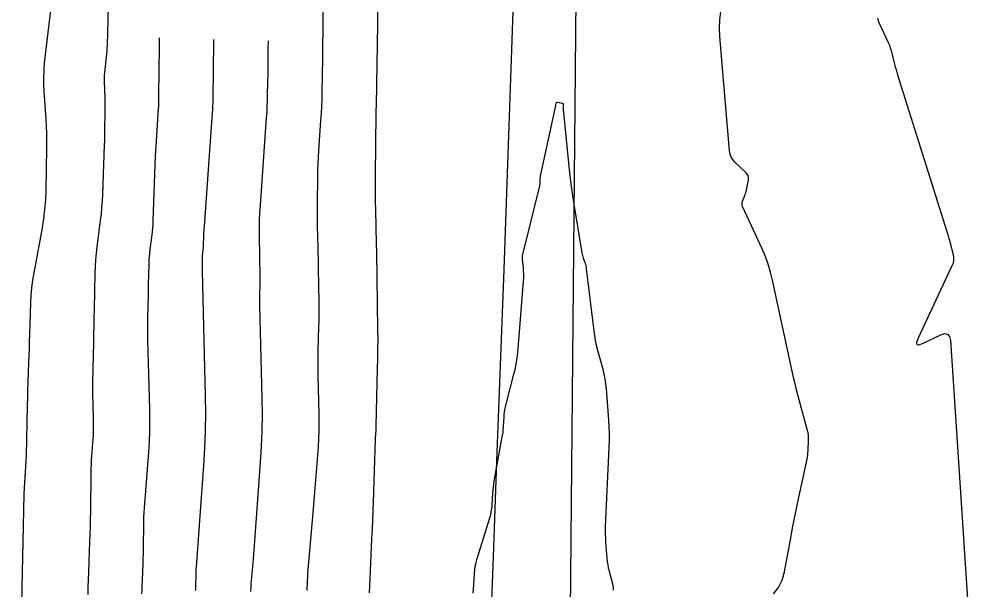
# Model space of a CAD drawing. Extents: x 1768942 to 1774819, y 723037 to 732099.
# Drawn here: x 1770551 to 1770609.7, y 731030 to 731065.2 of the extents above; entities that cross this region are included whole.
import ezdxf

# ---------------------------------------------------------------- set-up
doc = ezdxf.new("R2010")
doc.units = 0
doc.layers.add('R_Contours', color=7, linetype='Continuous')
doc.layers.add('R_Horz Alg', color=7, linetype='Continuous')

msp = doc.modelspace()

# ---------------------------------------------------------------- linework, layer by layer
at = {"layer": 'R_Contours'}
for points in [[(1770556.598, 731070.762), (1770556.412, 731063.612), (1770556.405, 731063.423), (1770556.394, 731063.234), (1770556.378, 731063.045), (1770556.358, 731062.857), (1770556.268, 731062.106), (1770556.249, 731061.918), (1770556.238, 731061.729), (1770556.233, 731061.541), (1770556.236, 731061.352), (1770556.27, 731060.337), (1770556.276, 731060.105), (1770556.279, 731059.873), (1770556.28, 731059.641), (1770556.278, 731059.408), (1770556.262, 731058.415), (1770556.258, 731058.172), (1770556.252, 731057.929), (1770556.245, 731057.686), (1770556.237, 731057.443), (1770556.128, 731054.397), (1770556.108, 731053.991), (1770556.08, 731053.585), (1770556.042, 731053.18), (1770555.994, 731052.776), (1770555.786, 731051.162), (1770555.739, 731050.757), (1770555.703, 731050.353), (1770555.677, 731049.947), (1770555.663, 731049.54), (1770555.612, 731047.297), (1770555.601, 731046.787), (1770555.59, 731046.277), (1770555.579, 731045.768), (1770555.569, 731045.258), (1770555.521, 731042.798), (1770555.517, 731042.498), (1770555.516, 731042.198), (1770555.519, 731041.898), (1770555.525, 731041.598), (1770555.558, 731040.316), (1770555.562, 731040.058), (1770555.559, 731039.799), (1770555.549, 731039.54), (1770555.533, 731039.282), (1770555.456, 731038.249), (1770555.439, 731037.991), (1770555.426, 731037.732), (1770555.416, 731037.473), (1770555.411, 731037.214), (1770555.381, 731034.815), (1770555.374, 731034.349), (1770555.364, 731033.882), (1770555.351, 731033.416), (1770555.335, 731032.95), (1770555.266, 731031.085), (1770555.249, 731030.619), (1770555.233, 731030.152), (1770555.219, 731029.686)], [(1770553.267, 731068.697), (1770552.541, 731062.493), (1770552.501, 731062.059), (1770552.481, 731061.625), (1770552.482, 731061.19), (1770552.503, 731060.755), (1770552.63, 731059.013), (1770552.657, 731058.578), (1770552.674, 731058.142), (1770552.68, 731057.706), (1770552.677, 731057.269), (1770552.628, 731054.645), (1770552.605, 731054.063), (1770552.56, 731053.484), (1770552.49, 731052.906), (1770552.398, 731052.332), (1770551.893, 731049.555), (1770551.818, 731049.093), (1770551.759, 731048.629), (1770551.718, 731048.163), (1770551.693, 731047.695), (1770551.627, 731045.748), (1770551.613, 731045.316), (1770551.599, 731044.884), (1770551.584, 731044.451), (1770551.571, 731044.018), (1770551.513, 731042.209), (1770551.502, 731041.816), (1770551.491, 731041.423), (1770551.481, 731041.03), (1770551.472, 731040.637), (1770551.437, 731038.957), (1770551.428, 731038.618), (1770551.416, 731038.279), (1770551.401, 731037.941), (1770551.383, 731037.602), (1770551.304, 731036.248), (1770551.286, 731035.91), (1770551.271, 731035.571), (1770551.259, 731035.232), (1770551.251, 731034.893), (1770550.98, 731022.399)], [(1770568.765, 731029.945), (1770568.767, 731029.986), (1770568.769, 731030.027), (1770568.771, 731030.069), (1770568.781, 731030.302), (1770568.783, 731030.355), (1770568.785, 731030.407), (1770568.787, 731030.46), (1770568.789, 731030.513), (1770568.798, 731030.763), (1770568.8, 731030.822), (1770568.803, 731030.882), (1770568.807, 731030.941), (1770568.812, 731031), (1770569.138, 731034.745), (1770569.181, 731035.251), (1770569.223, 731035.758), (1770569.263, 731036.265), (1770569.302, 731036.772), (1770569.454, 731038.8), (1770569.485, 731039.308), (1770569.504, 731039.815), (1770569.51, 731040.323), (1770569.503, 731040.831), (1770569.441, 731043.199), (1770569.434, 731043.58), (1770569.432, 731043.96), (1770569.435, 731044.341), (1770569.442, 731044.721), (1770569.484, 731046.243), (1770569.493, 731046.624), (1770569.498, 731047.004), (1770569.498, 731047.385), (1770569.495, 731047.765), (1770569.469, 731049.801), (1770569.464, 731050.133), (1770569.458, 731050.464), (1770569.451, 731050.796), (1770569.442, 731051.127), (1770569.407, 731052.453), (1770569.4, 731052.785), (1770569.396, 731053.117), (1770569.395, 731053.448), (1770569.396, 731053.78), (1770569.413, 731055.505), (1770569.42, 731055.903), (1770569.434, 731056.301), (1770569.453, 731056.699), (1770569.478, 731057.096), (1770569.611, 731058.946), (1770569.639, 731059.386), (1770569.662, 731059.827), (1770569.678, 731060.269), (1770569.688, 731060.71), (1770569.722, 731062.806), (1770569.73, 731063.303), (1770569.737, 731063.799), (1770569.742, 731064.296), (1770569.747, 731064.792), (1770569.772, 731067.713)], [(1770572.611, 731029.792), (1770572.634, 731030.231), (1770572.654, 731030.669), (1770572.76, 731033.156), (1770572.784, 731033.717), (1770572.806, 731034.277), (1770572.827, 731034.838), (1770572.846, 731035.399), (1770572.977, 731039.266), (1770572.978, 731039.3), (1770572.98, 731039.333), (1770572.982, 731039.366), (1770572.985, 731039.399), (1770572.997, 731039.543), (1770573, 731039.57), (1770573.002, 731039.598), (1770573.004, 731039.626), (1770573.006, 731039.653), (1770573.015, 731039.763), (1770573.016, 731039.791), (1770573.017, 731039.819), (1770573.018, 731039.846), (1770573.017, 731039.874), (1770573.014, 731039.988), (1770573.014, 731040.016), (1770573.014, 731040.044), (1770573.014, 731040.072), (1770573.014, 731040.101), (1770573.112, 731043.642), (1770573.125, 731044.241), (1770573.133, 731044.841), (1770573.134, 731045.441), (1770573.129, 731046.04), (1770573.087, 731049.249), (1770573.079, 731049.772), (1770573.07, 731050.294), (1770573.059, 731050.817), (1770573.046, 731051.339), (1770572.991, 731053.429), (1770572.979, 731053.951), (1770572.972, 731054.474), (1770572.971, 731054.996), (1770572.973, 731055.519), (1770573.012, 731059.411), (1770573.012, 731059.452), (1770573.014, 731059.494), (1770573.016, 731059.535), (1770573.018, 731059.576), (1770573.03, 731059.74), (1770573.033, 731059.781), (1770573.035, 731059.822), (1770573.036, 731059.863), (1770573.037, 731059.904), (1770573.119, 731064.89), (1770573.119, 731064.915), (1770573.12, 731064.94), (1770573.12, 731064.964), (1770573.12, 731064.989), (1770573.121, 731065.088), (1770573.121, 731065.137), (1770573.122, 731065.186), (1770573.161, 731067.806)], [(1770597.536, 731029.742), (1770597.855, 731030.134), (1770598.085, 731030.583), (1770598.225, 731031.09), (1770598.624, 731033.3), (1770598.717, 731033.803), (1770598.813, 731034.304), (1770598.915, 731034.805), (1770599.02, 731035.305), (1770599.609, 731038.048), (1770599.634, 731038.176), (1770599.653, 731038.304), (1770599.667, 731038.432), (1770599.675, 731038.562), (1770599.707, 731039.261), (1770599.708, 731039.3), (1770599.708, 731039.34), (1770599.707, 731039.379), (1770599.704, 731039.419), (1770599.692, 731039.576), (1770599.688, 731039.615), (1770599.682, 731039.654), (1770599.675, 731039.693), (1770599.665, 731039.731), (1770599.069, 731041.939), (1770598.969, 731042.32), (1770598.873, 731042.702), (1770598.783, 731043.086), (1770598.698, 731043.471), (1770597.485, 731049.105), (1770597.364, 731049.599), (1770597.217, 731050.085), (1770597.043, 731050.562), (1770596.843, 731051.03), (1770595.638, 731053.645), (1770595.609, 731053.728), (1770595.598, 731053.812), (1770595.605, 731053.896), (1770595.631, 731053.98), (1770595.768, 731054.319), (1770595.8, 731054.404), (1770595.828, 731054.491), (1770595.851, 731054.579), (1770595.87, 731054.668), (1770595.989, 731055.289), (1770595.999, 731055.418), (1770595.978, 731055.536), (1770595.925, 731055.644), (1770595.842, 731055.742), (1770595.154, 731056.39), (1770595.023, 731056.536), (1770594.924, 731056.699), (1770594.859, 731056.877), (1770594.825, 731057.071), (1770594.233, 731064.142), (1770594.21, 731064.654), (1770594.228, 731065.162), (1770594.285, 731065.668)], [(1770603.953, 731065.266), (1770604.05, 731065.004), (1770604.622, 731063.76), (1770604.69, 731063.602), (1770604.751, 731063.44), (1770604.804, 731063.277), (1770604.849, 731063.11), (1770605.015, 731062.439), (1770605.058, 731062.271), (1770605.103, 731062.104), (1770605.151, 731061.938), (1770605.201, 731061.773), (1770608.24, 731052.092), (1770608.293, 731051.917), (1770608.345, 731051.741), (1770608.394, 731051.564), (1770608.44, 731051.387), (1770608.622, 731050.676), (1770608.652, 731050.5), (1770608.651, 731050.327), (1770608.62, 731050.156), (1770608.557, 731049.989), (1770606.445, 731045.471), (1770606.364, 731045.241), (1770606.387, 731045.116), (1770606.512, 731045.096), (1770606.74, 731045.18), (1770607.859, 731045.724), (1770608.106, 731045.804), (1770608.289, 731045.773), (1770608.407, 731045.63), (1770608.46, 731045.376), (1770609.667, 731027.232)], [(1770559.627, 731064.05), (1770559.622, 731063.529), (1770559.596, 731060.511), (1770559.596, 731060.444), (1770559.595, 731060.377), (1770559.594, 731060.31), (1770559.593, 731060.243), (1770559.589, 731059.975), (1770559.587, 731059.908), (1770559.585, 731059.841), (1770559.581, 731059.774), (1770559.577, 731059.707), (1770559.455, 731058.002), (1770559.434, 731057.695), (1770559.416, 731057.389), (1770559.401, 731057.082), (1770559.389, 731056.775), (1770559.246, 731052.79), (1770559.235, 731052.564), (1770559.219, 731052.337), (1770559.198, 731052.111), (1770559.171, 731051.886), (1770559.055, 731050.984), (1770559.029, 731050.759), (1770559.008, 731050.532), (1770558.994, 731050.306), (1770558.986, 731050.079), (1770558.958, 731048.826), (1770558.952, 731048.542), (1770558.945, 731048.257), (1770558.94, 731047.973), (1770558.934, 731047.688), (1770558.912, 731046.549), (1770558.908, 731046.265), (1770558.907, 731045.98), (1770558.91, 731045.695), (1770558.915, 731045.411), (1770559.027, 731041.136), (1770559.036, 731040.469), (1770559.028, 731039.803), (1770559.003, 731039.138), (1770558.962, 731038.473), (1770558.706, 731035.05), (1770558.687, 731034.766), (1770558.672, 731034.482), (1770558.662, 731034.198), (1770558.656, 731033.914), (1770558.642, 731032.759), (1770558.638, 731032.483), (1770558.632, 731032.207), (1770558.624, 731031.932), (1770558.615, 731031.656), (1770558.574, 731030.554), (1770558.564, 731030.278), (1770558.555, 731030.003), (1770558.546, 731029.727)], [(1770561.879, 731029.938), (1770561.882, 731030.023), (1770561.895, 731030.363), (1770561.898, 731030.447), (1770561.9, 731030.532), (1770561.902, 731030.617), (1770561.903, 731030.702), (1770561.907, 731031.058), (1770561.909, 731031.145), (1770561.912, 731031.233), (1770561.917, 731031.32), (1770561.923, 731031.408), (1770562.39, 731037.663), (1770562.457, 731038.735), (1770562.497, 731039.808), (1770562.509, 731040.881), (1770562.495, 731041.955), (1770562.295, 731049.644), (1770562.294, 731049.703), (1770562.293, 731049.762), (1770562.293, 731049.822), (1770562.294, 731049.881), (1770562.299, 731050.119), (1770562.3, 731050.178), (1770562.301, 731050.238), (1770562.302, 731050.297), (1770562.304, 731050.356), (1770562.31, 731050.618), (1770562.311, 731050.665), (1770562.314, 731050.712), (1770562.318, 731050.76), (1770562.324, 731050.807), (1770562.348, 731050.995), (1770562.354, 731051.042), (1770562.358, 731051.089), (1770562.361, 731051.136), (1770562.364, 731051.184), (1770562.389, 731051.88), (1770562.394, 731052.011), (1770562.401, 731052.143), (1770562.408, 731052.275), (1770562.417, 731052.406), (1770562.919, 731059.417), (1770562.933, 731059.627), (1770562.943, 731059.837), (1770562.951, 731060.047), (1770562.956, 731060.257), (1770562.97, 731061.097), (1770562.973, 731061.308), (1770562.976, 731061.518), (1770562.978, 731061.728), (1770562.98, 731061.938), (1770562.997, 731063.961)], [(1770565.285, 731029.87), (1770565.297, 731030.126), (1770565.316, 731030.382), (1770565.405, 731031.406), (1770565.427, 731031.662), (1770565.448, 731031.918), (1770565.469, 731032.174), (1770565.488, 731032.43), (1770565.892, 731037.837), (1770565.954, 731038.824), (1770565.99, 731039.812), (1770566.002, 731040.8), (1770565.989, 731041.789), (1770565.839, 731047.554), (1770565.835, 731047.715), (1770565.835, 731047.877), (1770565.836, 731048.038), (1770565.839, 731048.199), (1770565.857, 731048.845), (1770565.86, 731049.006), (1770565.862, 731049.167), (1770565.863, 731049.329), (1770565.862, 731049.49), (1770565.85, 731050.353), (1770565.848, 731050.494), (1770565.846, 731050.635), (1770565.843, 731050.775), (1770565.839, 731050.916), (1770565.824, 731051.478), (1770565.821, 731051.619), (1770565.819, 731051.759), (1770565.819, 731051.9), (1770565.82, 731052.04), (1770565.827, 731052.772), (1770565.83, 731052.941), (1770565.835, 731053.11), (1770565.843, 731053.278), (1770565.854, 731053.447), (1770566.261, 731059.127), (1770566.284, 731059.479), (1770566.302, 731059.832), (1770566.315, 731060.185), (1770566.323, 731060.538), (1770566.346, 731061.952), (1770566.351, 731062.305), (1770566.356, 731062.658), (1770566.36, 731063.012), (1770566.363, 731063.365), (1770566.368, 731063.872)], [(1770579.016, 731029.768), (1770579.031, 731030.005), (1770579.082, 731030.97), (1770579.102, 731031.209), (1770579.136, 731031.445), (1770579.186, 731031.678), (1770579.25, 731031.909), (1770580.036, 731034.436), (1770580.087, 731034.619), (1770580.127, 731034.805), (1770580.155, 731034.992), (1770580.172, 731035.182), (1770580.218, 731035.943), (1770580.232, 731036.133), (1770580.252, 731036.323), (1770580.278, 731036.512), (1770580.309, 731036.7), (1770580.805, 731039.433), (1770580.83, 731039.585), (1770580.85, 731039.738), (1770580.866, 731039.891), (1770580.877, 731040.045), (1770580.911, 731040.661), (1770580.923, 731040.815), (1770580.943, 731040.967), (1770580.97, 731041.118), (1770581.005, 731041.269), (1770581.522, 731043.286), (1770581.613, 731043.673), (1770581.687, 731044.063), (1770581.744, 731044.456), (1770581.784, 731044.852), (1770582.116, 731049.03), (1770582.122, 731049.119), (1770582.126, 731049.208), (1770582.127, 731049.297), (1770582.125, 731049.386), (1770582.113, 731049.766), (1770582.11, 731049.843), (1770582.105, 731049.92), (1770582.099, 731049.997), (1770582.09, 731050.074), (1770582.054, 731050.381), (1770582.048, 731050.458), (1770582.049, 731050.534), (1770582.057, 731050.609), (1770582.072, 731050.685), (1770583.112, 731054.917), (1770583.124, 731054.974), (1770583.133, 731055.032), (1770583.14, 731055.09), (1770583.143, 731055.149), (1770583.149, 731055.383), (1770583.152, 731055.442), (1770583.158, 731055.5), (1770583.166, 731055.558), (1770583.177, 731055.615), (1770584.086, 731059.781), (1770584.092, 731059.813), (1770584.099, 731059.844), (1770584.105, 731059.875), (1770584.111, 731059.907), (1770584.135, 731060.033), (1770584.145, 731060.06), (1770584.16, 731060.077), (1770584.182, 731060.085), (1770584.21, 731060.084), (1770584.49, 731060.033), (1770584.521, 731060.022), (1770584.543, 731060.004), (1770584.557, 731059.979), (1770584.562, 731059.947), (1770584.563, 731059.801), (1770584.564, 731059.765), (1770584.565, 731059.729), (1770584.568, 731059.692), (1770584.571, 731059.656), (1770584.916, 731056.119), (1770584.974, 731055.566), (1770585.042, 731055.014), (1770585.118, 731054.463), (1770585.203, 731053.914), (1770585.713, 731050.786), (1770585.729, 731050.703), (1770585.748, 731050.62), (1770585.77, 731050.539), (1770585.797, 731050.458), (1770585.909, 731050.137), (1770585.935, 731050.056), (1770585.956, 731049.974), (1770585.973, 731049.891), (1770585.985, 731049.807), (1770586.448, 731045.979), (1770586.49, 731045.676), (1770586.543, 731045.376), (1770586.607, 731045.077), (1770586.681, 731044.78), (1770587, 731043.598), (1770587.073, 731043.302), (1770587.132, 731043.003), (1770587.177, 731042.701), (1770587.207, 731042.397), (1770587.358, 731040.466), (1770587.384, 731040.042), (1770587.398, 731039.618), (1770587.398, 731039.194), (1770587.385, 731038.77), (1770587.163, 731033.861), (1770587.156, 731033.628), (1770587.157, 731033.395), (1770587.164, 731033.162), (1770587.179, 731032.93), (1770587.258, 731031.944), (1770587.278, 731031.74), (1770587.308, 731031.537), (1770587.347, 731031.337), (1770587.395, 731031.137), (1770587.605, 731030.343), (1770587.64, 731030.146), (1770587.641, 731029.952)]]:
    msp.add_lwpolyline(points, dxfattribs=at)
at = {"layer": 'R_Horz Alg'}
msp.add_line((1770584.608, 730984.478), (1770588.048, 731363.138), dxfattribs=at)
msp.add_arc((1759129.36, 731467.219), 11459.16, 355.6942048, 359.4795914, dxfattribs=at)

doc.saveas('drawing.dxf')
